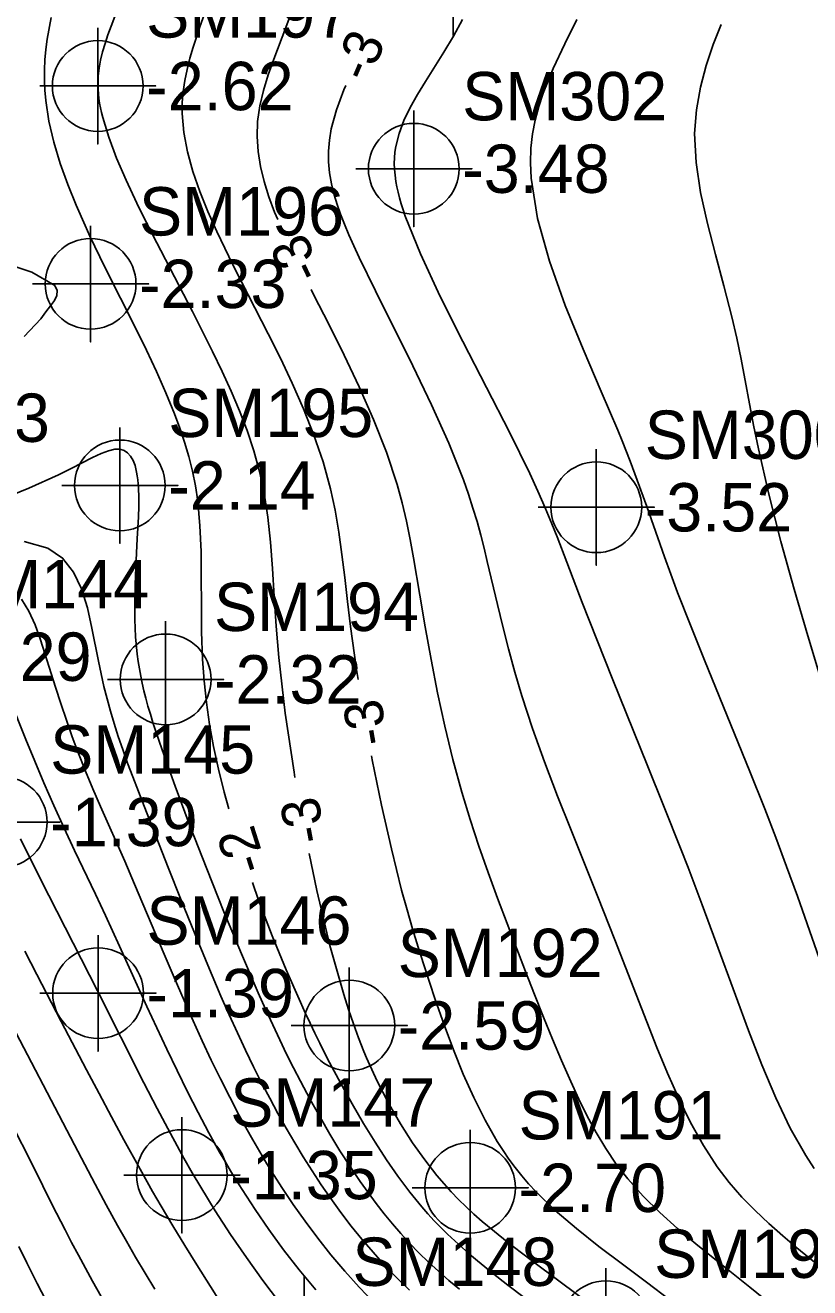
# Model space of a CAD drawing. Extents: x 2602990 to 2605851, y 618069 to 619180.
# Drawn here: x 2604090.2 to 2604130.7, y 618384.1 to 618449.3 of the extents above; entities that cross this region are included whole.
import ezdxf

# ---------------------------------------------------------------- set-up
doc = ezdxf.new("R2010")
doc.units = 0
for name, color, linetype in [('DTM Contours Major', 7, 'Continuous'), ('DTM Contours Minor', 7, 'Continuous'), ('DTM Contours Minor Text', 7, 'Continuous'), ('Exist DTM Breakline', 7, 'Continuous'), ('Exist DTM Breakline Underwater', 7, 'Continuous'), ('Exist DTM Regular Point Underwater CELL', 7, 'Continuous'), ('Exist DTM Regular Point Underwater Cogo Elevation', 7, 'Continuous'), ('Exist DTM Regular Point Underwater Cogo Number', 7, 'Continuous')]:
    doc.layers.add(name, color=color, linetype=linetype)

msp = doc.modelspace()

# ---------------------------------------------------------------- linework, layer by layer
at = {"layer": 'DTM Contours Major'}
msp.add_lwpolyline([(2604090.09, 618422.627), (2604091.328, 618422.296), (2604092.083, 618421.774), (2604092.646, 618421.055), (2604093.059, 618420.184), (2604093.362, 618419.205), (2604093.595, 618418.162), (2604093.932, 618416.442), (2604094.071, 618415.791), (2604094.219, 618415.146), (2604094.379, 618414.504), (2604094.552, 618413.864), (2604094.741, 618413.222), (2604094.956, 618412.553), (2604095.189, 618411.875), (2604095.44, 618411.181), (2604095.709, 618410.467), (2604096.294, 618408.956), (2604097.537, 618405.78), (2604098.207, 618404.095), (2604098.894, 618402.399), (2604099.584, 618400.733), (2604100.266, 618399.136), (2604100.695, 618398.166), (2604101.117, 618397.237), (2604101.535, 618396.346), (2604101.951, 618395.488), (2604102.366, 618394.659), (2604102.784, 618393.856), (2604103.207, 618393.07), (2604103.636, 618392.304), (2604104.073, 618391.555), (2604104.519, 618390.821), (2604104.976, 618390.1), (2604105.446, 618389.389), (2604105.945, 618388.666), (2604106.461, 618387.953), (2604106.994, 618387.252), (2604107.547, 618386.564), (2604108.12, 618385.892), (2604108.715, 618385.236), (2604109.353, 618384.578), (2604110.011, 618383.939)], dxfattribs=at)
at = {"layer": 'DTM Contours Minor'}
for points in [[(2604099.875, 618451.229), (2604099.154, 618449.181), (2604098.829, 618448.189), (2604098.66, 618447.61), (2604098.515, 618447.037), (2604098.399, 618446.468), (2604098.314, 618445.9), (2604098.266, 618445.329), (2604098.259, 618444.751), (2604098.341, 618443.774), (2604098.531, 618442.775), (2604098.812, 618441.76), (2604099.168, 618440.733), (2604099.585, 618439.699), (2604100.046, 618438.664), (2604100.456, 618437.798), (2604100.883, 618436.931), (2604101.324, 618436.058), (2604102.701, 618433.371), (2604103.332, 618432.109), (2604103.948, 618430.813), (2604104.533, 618429.487), (2604105.07, 618428.134), (2604105.541, 618426.758), (2604105.928, 618425.362), (2604106.166, 618424.249), (2604106.357, 618423.118), (2604106.517, 618421.96), (2604106.66, 618420.766), (2604106.801, 618419.529), (2604106.957, 618418.24), (2604107.269, 618416.022), (2604107.355, 618415.498)], [(2604094.941, 618450.186), (2604094.584, 618449.275), (2604094.42, 618448.82), (2604094.274, 618448.378), (2604094.149, 618447.947), (2604094.048, 618447.522), (2604093.974, 618447.103), (2604093.928, 618446.684), (2604093.914, 618446.346), (2604093.92, 618446.004), (2604093.936, 618445.772), (2604093.962, 618445.537), (2604093.997, 618445.297), (2604094.041, 618445.053), (2604094.094, 618444.804), (2604094.156, 618444.548), (2604094.463, 618443.537), (2604094.874, 618442.449), (2604095.368, 618441.303), (2604095.926, 618440.114), (2604096.527, 618438.901), (2604097.152, 618437.679), (2604098.789, 618434.521), (2604099.318, 618433.482), (2604099.831, 618432.449), (2604100.323, 618431.423), (2604100.787, 618430.409), (2604101.219, 618429.393), (2604101.612, 618428.366), (2604101.961, 618427.319), (2604102.258, 618426.245), (2604102.497, 618425.134), (2604102.684, 618423.9), (2604102.819, 618422.606), (2604102.923, 618421.241), (2604103.016, 618419.797), (2604103.121, 618418.263), (2604103.259, 618416.63), (2604103.589, 618413.758), (2604104.04, 618410.716), (2604104.089, 618410.437)], [(2604103.897, 618449.94), (2604103.617, 618449.195), (2604102.989, 618447.565), (2604102.701, 618446.756), (2604102.455, 618445.95), (2604102.267, 618445.146), (2604102.154, 618444.344), (2604102.129, 618443.572), (2604102.183, 618442.799), (2604102.307, 618442.024), (2604102.496, 618441.244), (2604102.74, 618440.458), (2604103.033, 618439.664), (2604103.194, 618439.273)], [(2604091.499, 618449.717), (2604091.29, 618448.602), (2604091.218, 618448.068), (2604091.169, 618447.539), (2604091.143, 618447.013), (2604091.141, 618446.488), (2604091.163, 618445.962), (2604091.21, 618445.433), (2604091.378, 618444.358), (2604091.635, 618443.271), (2604091.964, 618442.18), (2604092.353, 618441.093), (2604092.785, 618440.019), (2604093.246, 618438.967), (2604093.495, 618438.425), (2604093.748, 618437.889), (2604094.267, 618436.823), (2604095.88, 618433.616), (2604096.416, 618432.525), (2604096.934, 618431.426), (2604097.422, 618430.326), (2604097.869, 618429.23), (2604098.141, 618428.496), (2604098.386, 618427.762), (2604098.603, 618427.023), (2604098.789, 618426.273), (2604098.943, 618425.508), (2604099.062, 618424.723), (2604099.18, 618423.449), (2604099.234, 618422.124), (2604099.25, 618420.76), (2604099.251, 618419.37), (2604099.264, 618417.964), (2604099.314, 618416.555), (2604099.395, 618415.432), (2604099.516, 618414.307), (2604099.679, 618413.175), (2604099.884, 618412.03), (2604100.132, 618410.865), (2604100.425, 618409.674), (2604100.668, 618408.818)], [(2604112.749, 618449.612), (2604112.279, 618448.761), (2604111.777, 618447.927), (2604110.827, 618446.42), (2604110.412, 618445.739), (2604110.037, 618445.067), (2604109.716, 618444.397), (2604109.464, 618443.726), (2604109.296, 618443.048), (2604109.253, 618442.762), (2604109.228, 618442.473), (2604109.22, 618442.178), (2604109.229, 618441.877), (2604109.256, 618441.568), (2604109.301, 618441.249), (2604109.352, 618440.973), (2604109.415, 618440.689), (2604109.49, 618440.396), (2604109.577, 618440.092), (2604109.676, 618439.779), (2604109.787, 618439.453), (2604110.57, 618437.503), (2604111.594, 618435.306), (2604112.766, 618432.968), (2604113.991, 618430.594), (2604115.174, 618428.288), (2604116.221, 618426.154), (2604116.64, 618425.243), (2604117.018, 618424.378), (2604117.364, 618423.546), (2604117.629, 618422.882), (2604118.137, 618421.562), (2604118.924, 618419.483), (2604119.675, 618417.561), (2604120.506, 618415.486), (2604122.285, 618411.099), (2604123.17, 618408.902), (2604124.011, 618406.778), (2604124.398, 618405.781), (2604125.133, 618403.847), (2604125.84, 618401.937), (2604126.842, 618399.177), (2604127.511, 618397.366), (2604128.204, 618395.587), (2604128.925, 618393.886), (2604129.68, 618392.31), (2604130.474, 618390.905), (2604130.92, 618390.233)], [(2604118.655, 618449.608), (2604118.032, 618448.35), (2604117.432, 618447.085), (2604116.912, 618445.812), (2604116.685, 618445.119), (2604116.501, 618444.417), (2604116.365, 618443.7), (2604116.282, 618442.964), (2604116.254, 618442.201), (2604116.287, 618441.408), (2604116.618, 618439.335), (2604117.238, 618437.119), (2604118.055, 618434.839), (2604118.976, 618432.572), (2604119.912, 618430.393), (2604120.768, 618428.382), (2604120.992, 618427.834), (2604121.402, 618426.791), (2604121.774, 618425.802), (2604122.261, 618424.451), (2604123.18, 618421.847), (2604123.507, 618420.944), (2604123.856, 618420.004), (2604124.515, 618418.309), (2604125.239, 618416.507), (2604126.799, 618412.7), (2604127.59, 618410.754), (2604128.358, 618408.818), (2604128.929, 618407.334), (2604129.487, 618405.838), (2604130.046, 618404.295), (2604131.676, 618399.671)], [(2604126.111, 618449.361), (2604125.702, 618448.327), (2604125.334, 618447.245), (2604125.034, 618446.116), (2604124.826, 618444.944), (2604124.738, 618443.731), (2604124.81, 618442.221), (2604125.044, 618440.667), (2604125.395, 618439.08), (2604125.813, 618437.473), (2604126.252, 618435.857), (2604126.665, 618434.243), (2604126.912, 618433.149), (2604127.136, 618432.052), (2604127.786, 618428.639), (2604128.035, 618427.427), (2604128.573, 618425.081), (2604129.197, 618422.634), (2604129.877, 618420.164), (2604130.581, 618417.751), (2604131.279, 618415.473)], [(2604106.714, 618446.204), (2604106.62, 618445.984), (2604106.238, 618444.955), (2604105.965, 618443.96), (2604105.869, 618443.383), (2604105.824, 618442.817), (2604105.828, 618442.256), (2604105.879, 618441.694), (2604105.976, 618441.128), (2604106.115, 618440.553), (2604106.264, 618440.06), (2604106.441, 618439.554), (2604106.644, 618439.03), (2604106.873, 618438.486), (2604107.127, 618437.918), (2604107.404, 618437.322), (2604108.246, 618435.592), (2604110.175, 618431.719), (2604111.144, 618429.703), (2604112.036, 618427.718), (2604112.792, 618425.827), (2604113.053, 618425.084), (2604113.285, 618424.364), (2604113.493, 618423.661), (2604113.683, 618422.97), (2604113.858, 618422.288), (2604114.025, 618421.609), (2604114.552, 618419.377), (2604114.824, 618418.239), (2604115.117, 618417.078), (2604115.441, 618415.888), (2604115.805, 618414.661), (2604116.361, 618412.974), (2604116.985, 618411.237), (2604117.656, 618409.473), (2604118.352, 618407.707), (2604119.734, 618404.264), (2604120.609, 618402.049), (2604122.263, 618397.81), (2604122.792, 618396.473), (2604123.339, 618395.146), (2604123.914, 618393.849), (2604124.527, 618392.598), (2604125.188, 618391.414), (2604125.907, 618390.313), (2604126.527, 618389.504), (2604127.183, 618388.752), (2604127.868, 618388.047), (2604128.575, 618387.381), (2604129.295, 618386.745), (2604130.023, 618386.131), (2604130.673, 618385.594), (2604131.324, 618385.067)], [(2604091.685, 618435.863), (2604090.496, 618436.556), (2604088.219, 618437.313), (2604085.248, 618438.032), (2604081.973, 618438.609), (2604078.789, 618438.94), (2604076.086, 618438.922), (2604074.944, 618438.734), (2604074.369, 618438.216), (2604073.807, 618437.699), (2604073.264, 618437.186), (2604072.738, 618436.702), (2604072.312, 618436.269), (2604072.253, 618435.806), (2604072.243, 618435.322), (2604072.278, 618434.817), (2604072.351, 618434.294), (2604072.459, 618433.752), (2604072.595, 618433.193), (2604072.949, 618432.001), (2604073.374, 618430.773), (2604073.84, 618429.54), (2604074.069, 618428.961)], [(2604090.089, 618433.223), (2604090.965, 618434.151), (2604091.215, 618434.502), (2604091.457, 618434.81), (2604091.658, 618435.088), (2604091.785, 618435.347), (2604091.805, 618435.602), (2604091.685, 618435.863)], [(2604104.916, 618435.664), (2604105.066, 618435.367), (2604105.831, 618433.863), (2604106.622, 618432.271), (2604107.406, 618430.621), (2604108.147, 618428.938), (2604108.812, 618427.251), (2604109.366, 618425.587), (2604109.628, 618424.63), (2604109.85, 618423.684), (2604110.042, 618422.741), (2604110.214, 618421.794), (2604110.535, 618419.86), (2604110.814, 618418.22), (2604111.12, 618416.533), (2604111.459, 618414.815), (2604111.834, 618413.088), (2604112.248, 618411.367), (2604112.707, 618409.673), (2604113.134, 618408.26), (2604113.588, 618406.878), (2604114.063, 618405.524), (2604114.552, 618404.195), (2604115.047, 618402.89), (2604116.006, 618400.401), (2604116.467, 618399.216), (2604116.927, 618398.052), (2604117.389, 618396.913), (2604117.857, 618395.801), (2604118.333, 618394.718), (2604118.751, 618393.814), (2604119.187, 618392.935), (2604119.649, 618392.081), (2604120.147, 618391.254), (2604120.688, 618390.454), (2604121.282, 618389.683), (2604122.074, 618388.795), (2604122.937, 618387.944), (2604123.854, 618387.124), (2604124.805, 618386.326), (2604125.775, 618385.545), (2604127.596, 618384.091), (2604130.855, 618381.44)], [(2604088.552, 618424.662), (2604090.33, 618425.394), (2604091.865, 618426.086), (2604092.531, 618426.414), (2604093.629, 618426.972), (2604094.074, 618427.181), (2604094.459, 618427.328), (2604094.789, 618427.403), (2604095.041, 618427.402), (2604095.259, 618427.339), (2604095.443, 618427.22), (2604095.597, 618427.048), (2604095.723, 618426.829), (2604095.823, 618426.565), (2604095.87, 618426.399), (2604095.909, 618426.221), (2604095.942, 618426.031), (2604095.969, 618425.83), (2604095.989, 618425.617), (2604096.004, 618425.394), (2604096.017, 618424.934), (2604096.014, 618424.438), (2604095.998, 618423.912), (2604095.94, 618422.778), (2604095.86, 618421.311), (2604095.825, 618420.42), (2604095.807, 618419.514), (2604095.815, 618418.604), (2604095.856, 618417.699), (2604095.938, 618416.81), (2604095.988, 618416.432), (2604096.047, 618416.057), (2604096.116, 618415.682), (2604096.194, 618415.305), (2604096.282, 618414.924), (2604096.38, 618414.538), (2604096.493, 618414.128), (2604096.617, 618413.708), (2604096.752, 618413.274), (2604097.055, 618412.357), (2604097.223, 618411.869), (2604097.897, 618409.985), (2604098.677, 618407.904), (2604099.528, 618405.71), (2604100.419, 618403.489), (2604101.317, 618401.325), (2604102.19, 618399.303), (2604102.569, 618398.454), (2604102.939, 618397.647), (2604103.301, 618396.877), (2604103.658, 618396.138), (2604104.013, 618395.425), (2604104.368, 618394.734), (2604104.872, 618393.788), (2604105.381, 618392.874), (2604105.894, 618391.994), (2604106.412, 618391.147), (2604106.934, 618390.332), (2604107.462, 618389.551), (2604107.867, 618388.979), (2604108.277, 618388.424), (2604108.694, 618387.887), (2604109.121, 618387.365), (2604109.559, 618386.859), (2604110.01, 618386.366), (2604110.492, 618385.87), (2604110.991, 618385.385), (2604111.505, 618384.91), (2604112.036, 618384.442), (2604112.581, 618383.98)], [(2604089.961, 618419.65), (2604090.343, 618419.039), (2604090.66, 618418.335), (2604090.936, 618417.56), (2604091.711, 618415.105), (2604091.986, 618414.262), (2604092.276, 618413.406), (2604092.583, 618412.541), (2604092.91, 618411.671), (2604093.271, 618410.767), (2604093.652, 618409.858), (2604094.048, 618408.941), (2604095.292, 618406.114), (2604095.801, 618404.93), (2604097.331, 618401.296), (2604097.844, 618400.09), (2604098.358, 618398.903), (2604098.825, 618397.854), (2604099.293, 618396.829), (2604099.764, 618395.829), (2604100.239, 618394.857), (2604100.716, 618393.911), (2604101.196, 618392.995), (2604101.547, 618392.349), (2604101.903, 618391.715), (2604102.265, 618391.091), (2604102.637, 618390.472), (2604103.02, 618389.856), (2604103.417, 618389.239), (2604104.002, 618388.37), (2604104.618, 618387.498), (2604105.267, 618386.63), (2604105.948, 618385.77), (2604106.66, 618384.924), (2604107.405, 618384.097), (2604108.205, 618383.27)], [(2604089.346, 618414.522), (2604090.191, 618412.402), (2604090.642, 618411.285), (2604091.114, 618410.154), (2604091.627, 618408.982), (2604092.159, 618407.816), (2604092.7, 618406.661), (2604093.778, 618404.397), (2604094.298, 618403.297), (2604095.028, 618401.713), (2604096.436, 618398.605), (2604096.944, 618397.501), (2604097.465, 618396.392), (2604097.997, 618395.285), (2604098.538, 618394.189), (2604099.088, 618393.113), (2604099.646, 618392.063), (2604099.918, 618391.567), (2604100.194, 618391.078), (2604100.474, 618390.591), (2604100.76, 618390.107), (2604101.055, 618389.622), (2604101.36, 618389.133), (2604102.026, 618388.107), (2604102.741, 618387.067), (2604103.503, 618386.023), (2604104.311, 618384.983), (2604105.165, 618383.957)], [(2604108.042, 618411.558), (2604108.082, 618411.344), (2604108.56, 618409.004), (2604109.07, 618406.742), (2604109.6, 618404.62), (2604109.879, 618403.594), (2604110.162, 618402.612), (2604110.447, 618401.667), (2604110.738, 618400.75), (2604111.033, 618399.852), (2604111.334, 618398.966), (2604111.795, 618397.658), (2604112.277, 618396.367), (2604112.786, 618395.107), (2604113.329, 618393.889), (2604113.912, 618392.724), (2604114.542, 618391.624), (2604114.836, 618391.163), (2604115.143, 618390.716), (2604115.464, 618390.279), (2604115.803, 618389.853), (2604116.161, 618389.434), (2604116.541, 618389.021), (2604117.53, 618388.062), (2604118.625, 618387.122), (2604119.795, 618386.194), (2604121.013, 618385.272), (2604122.247, 618384.351), (2604123.47, 618383.423)], [(2604089.912, 618407.259), (2604090.633, 618405.793), (2604091.367, 618404.336), (2604093.892, 618399.402), (2604096.279, 618394.656), (2604096.961, 618393.329), (2604097.65, 618392.026), (2604098.35, 618390.753), (2604098.779, 618390.003), (2604099.217, 618389.26), (2604099.971, 618388.034), (2604100.759, 618386.817), (2604101.577, 618385.618), (2604102.421, 618384.443), (2604103.286, 618383.303)], [(2604104.82, 618406.505), (2604105.215, 618404.596), (2604105.895, 618401.755), (2604106.607, 618399.217), (2604106.85, 618398.451), (2604107.104, 618397.705), (2604107.371, 618396.976), (2604107.647, 618396.281), (2604107.788, 618395.944), (2604108.341, 618394.731), (2604108.927, 618393.594), (2604109.536, 618392.536), (2604110.161, 618391.56), (2604110.792, 618390.668), (2604111.421, 618389.862), (2604111.789, 618389.428), (2604112.157, 618389.019), (2604112.531, 618388.63), (2604112.926, 618388.242), (2604113.336, 618387.864), (2604113.764, 618387.488), (2604114.388, 618386.966), (2604115.046, 618386.44), (2604115.729, 618385.911), (2604116.427, 618385.382), (2604118.806, 618383.604)], [(2604101.886, 618405.009), (2604102.21, 618404.092), (2604102.915, 618402.254), (2604103.641, 618400.487), (2604104.367, 618398.828), (2604104.619, 618398.276), (2604104.87, 618397.74), (2604105.12, 618397.217), (2604105.37, 618396.706), (2604105.622, 618396.204), (2604105.875, 618395.71), (2604106.452, 618394.623), (2604107.039, 618393.569), (2604107.632, 618392.555), (2604108.227, 618391.589), (2604108.82, 618390.679), (2604109.406, 618389.832), (2604109.713, 618389.409), (2604110.02, 618389.004), (2604110.328, 618388.615), (2604110.638, 618388.24), (2604110.954, 618387.878), (2604111.277, 618387.526), (2604111.619, 618387.171), (2604111.973, 618386.823), (2604112.339, 618386.48), (2604112.718, 618386.137), (2604113.112, 618385.794), (2604113.523, 618385.448), (2604114.283, 618384.828), (2604115.086, 618384.194), (2604115.922, 618383.55)], [(2604090.131, 618401.455), (2604090.744, 618400.249), (2604092.008, 618397.821), (2604093.315, 618395.33), (2604093.964, 618394.1), (2604094.607, 618392.892), (2604095.242, 618391.715), (2604096.084, 618390.185), (2604096.734, 618389.034), (2604097.173, 618388.279), (2604097.781, 618387.257), (2604098.399, 618386.244), (2604099.019, 618385.247), (2604100.23, 618383.337)], [(2604089.055, 618398.413), (2604092.689, 618391.441), (2604093.757, 618389.409), (2604094.329, 618388.343), (2604094.913, 618387.284), (2604095.378, 618386.468), (2604095.857, 618385.646), (2604096.843, 618383.988)], [(2604089.393, 618392.652), (2604090.571, 618390.317), (2604091.547, 618388.355), (2604092.207, 618387.055), (2604092.548, 618386.402), (2604092.899, 618385.747), (2604093.635, 618384.41), (2604096.09, 618380.045)], [(2604089.828, 618386.193), (2604090.242, 618385.342), (2604090.772, 618384.284), (2604091.642, 618382.591)]]:
    msp.add_lwpolyline(points, dxfattribs=at)
at = {"layer": 'Exist DTM Breakline'}
msp.add_spline([(2604056.195, 618608.101), (2604070.612, 618564.846), (2604060.948, 618498.617), (2604052.223, 618447.183), (2604051.568, 618445.166), (2604051.779, 618438.355), (2604056.316, 618420.051), (2604056.045, 618414.227), (2604060.112, 618404.174), (2604065.814, 618393.977), (2604079.591, 618374.932), (2604102.645, 618354.376), (2604129.573, 618330.438), (2604185.644, 618288.739), (2604229.181, 618260.22), (2604259.941, 618240.43), (2604275.412, 618231.212), (2604276.014, 618212.47)], degree=3, dxfattribs=at)
at = {"layer": 'Exist DTM Breakline Underwater'}
msp.add_spline([(2604068.235, 618404.026), (2604081.862, 618390.481), (2604106.657, 618363.116), (2604137.711, 618338.436), (2604184.389, 618299.643), (2604239.062, 618271.475), (2604260.626, 618254.325), (2604289.805, 618238.046)], degree=3, dxfattribs=at)
at = {"layer": 'Exist DTM Regular Point Underwater CELL'}
for points in [[(2604112.268, 618454.788), (2604112.268, 618448.788), (2604112.268, 618451.788), (2604115.268, 618451.788), (2604109.268, 618451.788)], [(2604093.899, 618449.179), (2604093.899, 618443.179), (2604093.899, 618446.179), (2604096.899, 618446.179), (2604090.899, 618446.179)], [(2604110.227, 618444.904), (2604110.227, 618438.904), (2604110.227, 618441.904), (2604113.227, 618441.904), (2604107.227, 618441.904)], [(2604093.53, 618438.951), (2604093.53, 618432.951), (2604093.53, 618435.951), (2604096.53, 618435.951), (2604090.53, 618435.951)], [(2604095.04, 618428.534), (2604095.04, 618422.534), (2604095.04, 618425.534), (2604098.04, 618425.534), (2604092.04, 618425.534)], [(2604119.657, 618427.404), (2604119.657, 618421.404), (2604119.657, 618424.404), (2604122.657, 618424.404), (2604116.657, 618424.404)], [(2604097.406, 618418.508), (2604097.406, 618412.508), (2604097.406, 618415.508), (2604100.406, 618415.508), (2604094.406, 618415.508)], [(2604088.938, 618411.135), (2604088.938, 618405.135), (2604088.938, 618408.135), (2604091.938, 618408.135), (2604085.938, 618408.135)], [(2604093.914, 618402.29), (2604093.914, 618396.29), (2604093.914, 618399.29), (2604096.914, 618399.29), (2604090.914, 618399.29)], [(2604106.895, 618400.618), (2604106.895, 618394.618), (2604106.895, 618397.618), (2604109.895, 618397.618), (2604103.895, 618397.618)], [(2604098.244, 618392.887), (2604098.244, 618386.887), (2604098.244, 618389.887), (2604101.244, 618389.887), (2604095.244, 618389.887)], [(2604113.14, 618392.227), (2604113.14, 618386.227), (2604113.14, 618389.227), (2604116.14, 618389.227), (2604110.14, 618389.227)], [(2604120.143, 618385.071), (2604120.143, 618379.071), (2604120.143, 618382.071), (2604123.143, 618382.071), (2604117.143, 618382.071)], [(2604104.555, 618384.657), (2604104.555, 618378.657), (2604104.555, 618381.657), (2604107.555, 618381.657), (2604101.555, 618381.657)]]:
    msp.add_lwpolyline(points, dxfattribs=at)
for centre in [(2604093.899, 618446.179), (2604110.227, 618441.904), (2604093.53, 618435.951), (2604095.04, 618425.534), (2604119.657, 618424.404), (2604097.406, 618415.508), (2604088.938, 618408.135), (2604093.914, 618399.29), (2604106.895, 618397.618), (2604098.244, 618389.887), (2604113.14, 618389.227), (2604120.143, 618382.071)]:
    msp.add_circle(centre, 2.344, dxfattribs=at)

# ---------------------------------------------------------------- texts
at = {"layer": 'DTM Contours Minor Text'}
for s, rotation, p in [('-3', 66.90259, (2604107.859, 618446.289)), ('-3', 115.49405, (2604105.557, 618436.554)), ('-3', 99.90164, (2604108.919, 618412.246)), ('-3', 100.53244, (2604105.691, 618407.203)), ('-2', 107.7297, (2604102.646, 618405.806))]:
    msp.add_text(s, height=2, rotation=rotation, dxfattribs=at).set_placement(p)
at = {"layer": 'Exist DTM Regular Point Underwater Cogo Elevation'}
for s, p in [('-2.62', (2604096.399, 618444.929)), ('-3.48', (2604112.727, 618440.654)), ('-2.33', (2604096.03, 618434.701)), ('-2.14', (2604097.54, 618424.284)), ('-3.52', (2604122.157, 618423.154)), ('-1.29', (2604085.96, 618415.43)), ('-2.32', (2604099.906, 618414.258)), ('-1.39', (2604091.438, 618406.885)), ('-1.39', (2604096.414, 618398.04)), ('-2.59', (2604109.395, 618396.368)), ('-1.35', (2604100.744, 618388.637)), ('-2.70', (2604115.64, 618387.977))]:
    msp.add_text(s, height=2.5, dxfattribs=at).set_placement(p)
at = {"layer": 'Exist DTM Regular Point Underwater Cogo Number'}
for s, p in [('SM197', (2604096.399, 618448.679)), ('SM302', (2604112.727, 618444.404)), ('SM196', (2604096.03, 618438.451)), ('SM195', (2604097.54, 618428.034)), ('SM143', (2604080.831, 618427.783)), ('SM300', (2604122.157, 618426.904)), ('SM144', (2604085.96, 618419.18)), ('SM194', (2604099.906, 618418.008)), ('SM145', (2604091.438, 618410.635)), ('SM146', (2604096.414, 618401.79)), ('SM192', (2604109.395, 618400.118)), ('SM147', (2604100.744, 618392.387)), ('SM191', (2604115.64, 618391.727)), ('SM148', (2604107.055, 618384.157)), ('SM190', (2604122.643, 618384.571))]:
    msp.add_text(s, height=2.5, dxfattribs=at).set_placement(p)

doc.saveas('drawing.dxf')
